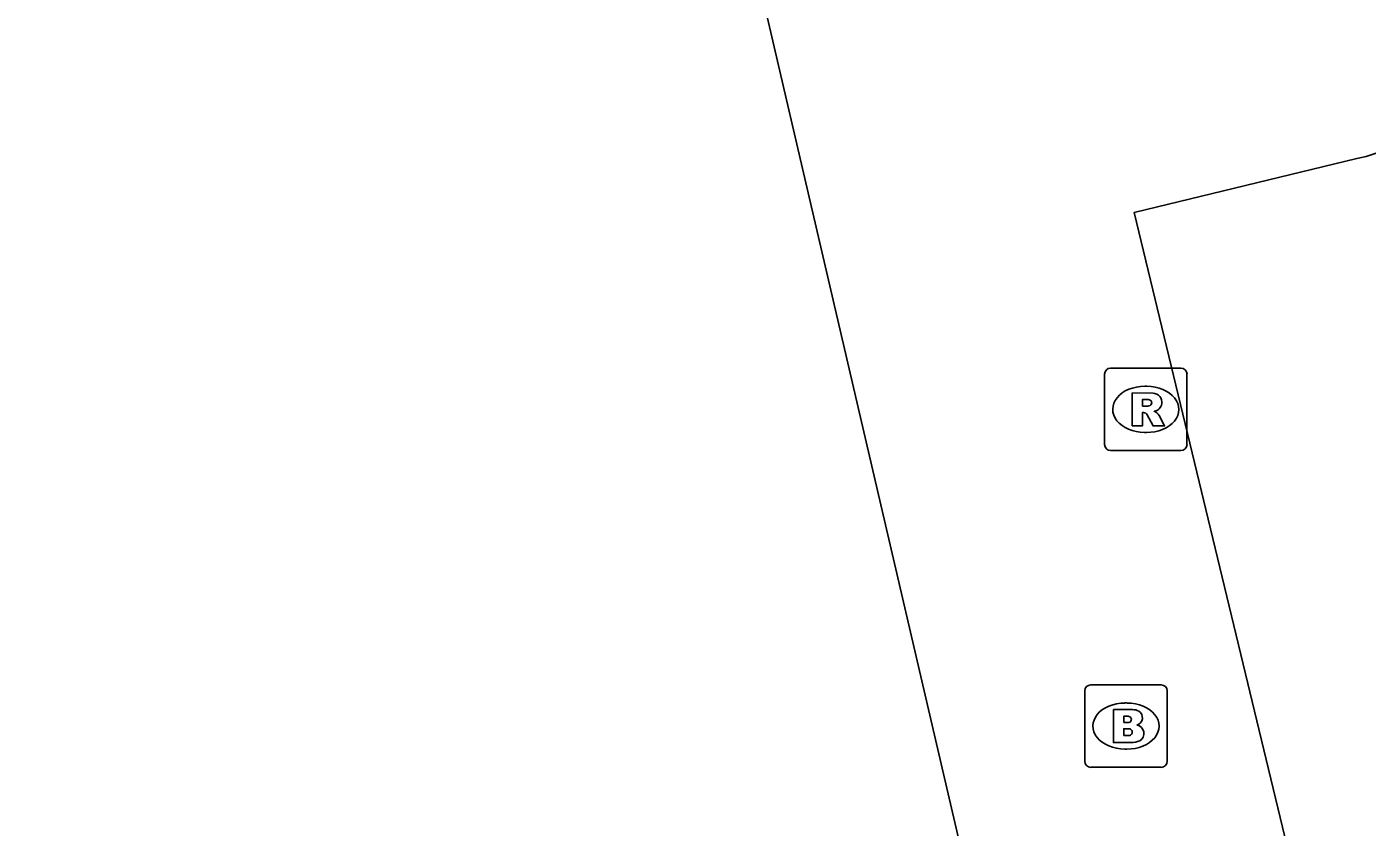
# Model space of a CAD drawing. Extents: x 158038 to 159242, y 380133 to 381214.
# Drawn here: x 158732.11 to 158748.37, y 381135.15 to 381144.86 of the extents above; entities that cross this region are included whole.
import ezdxf

# ---------------------------------------------------------------- set-up
doc = ezdxf.new("R2010")
doc.units = 0
for name, color, linetype in [('IMGEO_Brandkraan', 7, 'Continuous'), ('IMGEO_Pand', 7, 'Continuous'), ('IMGEO_Rioolput', 7, 'Continuous'), ('IMGEO_Voetpad_open', 7, 'Continuous')]:
    doc.layers.add(name, color=color, linetype=linetype)

msp = doc.modelspace()

# ---------------------------------------------------------------- linework, layer by layer
at = {"layer": 'IMGEO_Brandkraan'}
for p, q in [((158744.943, 381135.953), (158744.943, 381136.805)), ((158745.018, 381136.879), (158745.87, 381136.879)), ((158745.944, 381136.805), (158745.944, 381135.953)), ((158745.431, 381136.659), (158745.456, 381136.659)), ((158745.454, 381136.099), (158745.429, 381136.099)), ((158745.87, 381135.879), (158745.018, 381135.879))]:
    msp.add_line(p, q, dxfattribs=at)
for points in [[(158744.943, 381135.953), (158744.943, 381136.805)], [(158745.018, 381136.879), (158745.87, 381136.879)], [(158745.944, 381136.805), (158745.944, 381135.953)], [(158745.291, 381136.579), (158745.291, 381136.179), (158745.504, 381136.179)], [(158745.522, 381136.579), (158745.291, 381136.579)], [(158745.47, 381136.498), (158745.416, 381136.498), (158745.416, 381136.422)], [(158745.416, 381136.422), (158745.469, 381136.422)], [(158745.478, 381136.346), (158745.416, 381136.346), (158745.416, 381136.265)], [(158745.416, 381136.265), (158745.478, 381136.265)], [(158745.87, 381135.879), (158745.018, 381135.879)]]:
    msp.add_lwpolyline(points, dxfattribs=at)
for centre, radius, start, end in [((158745.02, 381136.803), 0.0765, 91.552, 178.448), ((158745.02, 381136.803), 0.0765, 91.552, 178.448), ((158745.868, 381136.803), 0.0765, 1.552, 88.448), ((158745.868, 381136.803), 0.0765, 1.552, 88.448), ((158745.471, 381136.46), 0.0379, 267.8285, 90.9355), ((158745.526, 381136.434), 0.145, 59.4692, 91.5367), ((158745.551, 381136.481), 0.0922, 285.5137, 58.1501), ((158745.479, 381136.305), 0.0404, 269.8759, 90.5077), ((158745.556, 381136.289), 0.105, 301.3115, 78.989), ((158745.51, 381136.43), 0.251, 268.6676, 293.5347), ((158745.02, 381135.955), 0.0765, 181.552, 268.448), ((158745.02, 381135.955), 0.0765, 181.552, 268.448), ((158745.868, 381135.955), 0.0765, 271.552, 358.448), ((158745.868, 381135.955), 0.0765, 271.552, 358.448)]:
    msp.add_arc(centre, radius, start, end, dxfattribs=at)
for centre, major_axis, ratio, start_param, end_param in [((158745.43, 381136.379), (-0.387, 0.002), 0.722429, 4.712389, 7.853982), ((158745.455, 381136.379), (-0.39, 0.002), 0.717154, 1.570796, 4.712389)]:
    msp.add_ellipse(centre, major_axis=major_axis, ratio=ratio, start_param=start_param, end_param=end_param, dxfattribs=at)
at = {"layer": 'IMGEO_Pand'}
msp.add_lwpolyline([(158743.55, 381134.428), (158743.202, 381135.921), (158739.534, 381151.662), (158709.69, 381144.574), (158709.861, 381143.861), (158709.57, 381143.791), (158696.639, 381140.699)], dxfattribs=at)
at = {"layer": 'IMGEO_Rioolput'}
for p, q in [((158745.258, 381140.719), (158746.11, 381140.719)), ((158745.183, 381139.793), (158745.183, 381140.645)), ((158746.184, 381140.645), (158746.184, 381139.793)), ((158745.671, 381140.499), (158745.696, 381140.499)), ((158745.694, 381139.939), (158745.669, 381139.939)), ((158746.11, 381139.719), (158745.258, 381139.719))]:
    msp.add_line(p, q, dxfattribs=at)
for points in [[(158745.258, 381140.719), (158746.11, 381140.719)], [(158745.183, 381139.793), (158745.183, 381140.645)], [(158746.184, 381140.645), (158746.184, 381139.793)], [(158745.772, 381140.417), (158745.52, 381140.419), (158745.52, 381140.019)], [(158745.698, 381140.338), (158745.644, 381140.338), (158745.644, 381140.257)], [(158745.644, 381140.257), (158745.696, 381140.257)], [(158745.52, 381140.019), (158745.644, 381140.019), (158745.644, 381140.181), (158745.655, 381140.181)], [(158745.702, 381140.152), (158745.773, 381140.019), (158745.913, 381140.019), (158745.848, 381140.145)], [(158746.11, 381139.719), (158745.258, 381139.719)]]:
    msp.add_lwpolyline(points, dxfattribs=at)
for centre, radius, start, end in [((158745.26, 381140.643), 0.0765, 91.552, 178.448), ((158745.26, 381140.643), 0.0765, 91.552, 178.448), ((158746.108, 381140.643), 0.0765, 1.552, 88.448), ((158746.108, 381140.643), 0.0765, 1.552, 88.448), ((158745.771, 381140.307), 0.109, 350.3612, 89.416), ((158745.68, 381140.446), 0.19, 274.7715, 282.9687), ((158745.704, 381140.242), 0.0964, 77.0061, 93.1865), ((158745.718, 381140.299), 0.0378, 276.6634, 79.6772), ((158745.769, 381140.307), 0.112, 277.5842, 350.9817), ((158745.753, 381140.092), 0.108, 29.5134, 73.7905), ((158745.654, 381140.128), 0.0533, 26.0293, 88.6989), ((158745.26, 381139.795), 0.0765, 181.552, 268.448), ((158745.26, 381139.795), 0.0765, 181.552, 268.448), ((158746.108, 381139.795), 0.0765, 271.552, 358.448), ((158746.108, 381139.795), 0.0765, 271.552, 358.448)]:
    msp.add_arc(centre, radius, start, end, dxfattribs=at)
for centre, major_axis, ratio, start_param, end_param in [((158745.67, 381140.219), (-0.387, 0.002), 0.722429, 4.712389, 7.853982), ((158745.695, 381140.219), (-0.39, 0.002), 0.717154, 1.570796, 4.712389)]:
    msp.add_ellipse(centre, major_axis=major_axis, ratio=ratio, start_param=start_param, end_param=end_param, dxfattribs=at)
at = {"layer": 'IMGEO_Voetpad_open'}
msp.add_lwpolyline([(158748.243, 381143.26), (158745.545, 381142.608), (158749.419, 381126.543), (158753.981, 381107.372)], dxfattribs=at)
msp.add_arc((158747.881, 381145.062), 1.838, 281.3481, 338.8277, dxfattribs=at)

doc.saveas('drawing.dxf')
